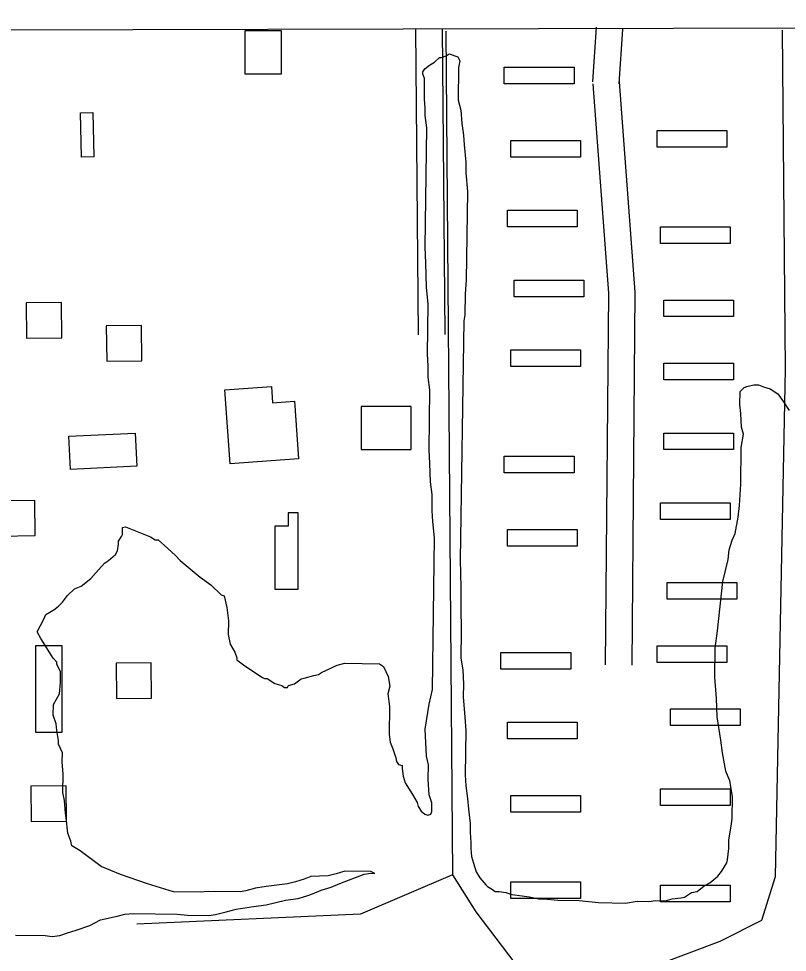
# Model space of a CAD drawing. Extents: x 3355677 to 3393573, y 612928 to 638357.
# Drawn here: x 3386504 to 3387376, y 635519 to 636579 of the extents above; entities that cross this region are included whole.
import ezdxf

# ---------------------------------------------------------------- set-up
doc = ezdxf.new("R2010")
doc.units = 0
for name, color, linetype in [('V-BLDG-OTLN', 7, 'Continuous'), ('V-GRID-FRAM', 7, 'Continuous'), ('V-ROAD-CNTR', 7, 'Continuous'), ('V-SITE-VEGE', 7, 'Continuous'), ('V-TOPO-SHOR', 7, 'Continuous')]:
    doc.layers.add(name, color=color, linetype=linetype)

msp = doc.modelspace()

# ---------------------------------------------------------------- linework, layer by layer
at = {"layer": 'V-BLDG-OTLN'}
for points in [[(3386760.9, 636564.9), (3386760.9, 636515.8), (3386802.4, 636515.8), (3386802.4, 636564.9)], [(3387055.1, 636523.4), (3387134.3, 636523.4), (3387134.3, 636504.5), (3387055.1, 636504.5)], [(3386575.6, 636421.6), (3386574.5, 636471.6), (3386588.5, 636471.9), (3386589.6, 636421.9)], [(3387228.5, 636451.7), (3387307.7, 636451.7), (3387307.7, 636432.9), (3387228.5, 636432.9)], [(3387062.6, 636440.4), (3387141.8, 636440.4), (3387141.8, 636421.5), (3387062.6, 636421.5)], [(3387058.8, 636361.2), (3387138, 636361.2), (3387138, 636342.3), (3387058.8, 636342.3)], [(3387232.3, 636342.3), (3387311.5, 636342.3), (3387311.5, 636323.5), (3387232.3, 636323.5)], [(3387066.4, 636282), (3387145.6, 636282), (3387145.6, 636263.1), (3387066.4, 636263.1)], [(3386512.9, 636256.2), (3386513.3, 636216.2), (3386553.3, 636216.6), (3386552.9, 636256.6)], [(3387236.1, 636259.4), (3387315.3, 636259.4), (3387315.3, 636240.5), (3387236.1, 636240.5)], [(3386603.7, 636230), (3386604.1, 636190), (3386644.1, 636190.4), (3386643.7, 636230.4)], [(3387062.6, 636202.8), (3387141.8, 636202.8), (3387141.8, 636183.9), (3387062.6, 636183.9)], [(3387236.1, 636187.7), (3387315.3, 636187.7), (3387315.3, 636168.9), (3387236.1, 636168.9)], [(3386738.3, 636157.5), (3386791.1, 636161.3), (3386792.4, 636142.8), (3386817, 636144.6), (3386821.7, 636079.2), (3386744.3, 636073.7)], [(3386892.9, 636138.7), (3386892.9, 636089.7), (3386949.5, 636089.7), (3386949.5, 636138.7)], [(3386561, 636104.8), (3386636.4, 636108.5), (3386638.3, 636070.9), (3386562.9, 636067.1)], [(3387236.1, 636108.5), (3387315.3, 636108.5), (3387315.3, 636089.7), (3387236.1, 636089.7)], [(3387055.1, 636082.1), (3387134.3, 636082.1), (3387134.3, 636063.3), (3387055.1, 636063.3)], [(3386482.6, 636031.7), (3386483, 635991.7), (3386523, 635992.1), (3386522.6, 636032.1)], [(3387232.3, 636029.3), (3387311.5, 636029.3), (3387311.5, 636010.5), (3387232.3, 636010.5)], [(3386794.8, 636002.9), (3386794.8, 635931.3), (3386821.2, 635931.3), (3386821.2, 636018), (3386809.9, 636018), (3386809.9, 636002.9)], [(3387058.8, 635999.2), (3387138, 635999.2), (3387138, 635980.3), (3387058.8, 635980.3)], [(3387239.8, 635938.8), (3387319, 635938.8), (3387319, 635920), (3387239.8, 635920)], [(3386523.3, 635867.2), (3386523.3, 635769.1), (3386553.5, 635769.1), (3386553.5, 635867.2)], [(3387051.3, 635859.6), (3387130.5, 635859.6), (3387130.5, 635840.8), (3387051.3, 635840.8)], [(3387228.5, 635867.2), (3387307.7, 635867.2), (3387307.7, 635848.3), (3387228.5, 635848.3)], [(3386614.7, 635847.3), (3386615.1, 635807.3), (3386655.1, 635807.7), (3386654.7, 635847.7)], [(3387243.6, 635795.5), (3387322.8, 635795.5), (3387322.8, 635776.6), (3387243.6, 635776.6)], [(3387058.8, 635780.4), (3387138, 635780.4), (3387138, 635761.6), (3387058.8, 635761.6)], [(3386518.1, 635707.8), (3386518.5, 635667.8), (3386558.5, 635668.2), (3386558.1, 635708.2)], [(3387232.3, 635705), (3387311.5, 635705), (3387311.5, 635686.1), (3387232.3, 635686.1)], [(3387062.6, 635697.4), (3387141.8, 635697.4), (3387141.8, 635678.6), (3387062.6, 635678.6)], [(3387062.6, 635599.4), (3387141.8, 635599.4), (3387141.8, 635580.5), (3387062.6, 635580.5)], [(3387232.3, 635595.6), (3387311.5, 635595.6), (3387311.5, 635576.8), (3387232.3, 635576.8)]]:
    msp.add_lwpolyline(points, close=True, dxfattribs=at)
at = {"layer": 'V-GRID-FRAM'}
msp.add_lwpolyline([(3359767.9, 636495.9), (3391341.6, 636578.5), (3391397.2, 618394.8), (3359807.6, 618312.1), (3359767.9, 636495.9)], dxfattribs=at)
at = {"layer": 'V-ROAD-CNTR'}
for points in [[(3387155.5, 636506.8), (3387159.9, 636568.7)], [(3386958, 636219.9), (3386955, 636566.9)], [(3386988, 636220.2), (3386985, 636567.2)], [(3387185.4, 636504.7), (3387189.8, 636566.5)], [(3387155.5, 636504.6), (3387173.4, 636267.3), (3387169.7, 635845.6)], [(3387185.4, 636506.9), (3387203.4, 636268.3), (3387199.7, 635845.3)]]:
    msp.add_lwpolyline(points, dxfattribs=at)
at = {"layer": 'V-SITE-VEGE'}
for p, q in [((3386983.8, 636534.4), (3386989.3, 636536.5)), ((3386989.3, 636536.5), (3386992.6, 636538.6)), ((3386992.6, 636538.6), (3387002.4, 636535.2)), ((3386965, 636521.5), (3386970.5, 636525.8)), ((3386970.5, 636525.8), (3386976.1, 636529)), ((3386976.1, 636529), (3386981.6, 636534.4)), ((3386981.6, 636534.4), (3386983.8, 636534.4)), ((3387002.4, 636535.2), (3387004.6, 636530.8)), ((3387004.6, 636530.8), (3387003.4, 636523.1)), ((3386962.7, 636518.2), (3386965, 636521.5)), ((3386962.7, 636516), (3386962.7, 636518.2)), ((3386964.8, 636510.5), (3386962.7, 636516)), ((3387003.4, 636523.1), (3387002.8, 636485.9)), ((3386964.5, 636487.5), (3386964.8, 636510.5)), ((3386965.4, 636476.5), (3386964.5, 636487.5)), ((3387002.8, 636485.9), (3387006, 636474.8)), ((3386965.3, 636468.8), (3386965.4, 636476.5)), ((3387006, 636474.8), (3387006.9, 636459.5)), ((3386967.3, 636454.6), (3386965.3, 636468.8)), ((3386965.4, 636319.7), (3386967.3, 636454.6)), ((3387006.9, 636459.5), (3387008.9, 636446.3)), ((3387008.9, 636446.3), (3387009.8, 636435.3)), ((3387009.8, 636435.3), (3387011.7, 636415.6)), ((3387011.7, 636415.6), (3387011.6, 636403.5)), ((3387011.6, 636403.5), (3387013.4, 636382.6)), ((3387013.4, 636382.6), (3387012, 636281.8)), ((3386966.2, 636301.1), (3386965.4, 636319.7)), ((3386967, 636273.7), (3386966.2, 636301.1)), ((3387012, 636281.8), (3387010.7, 636266.5)), ((3386968.9, 636255), (3386967, 636273.7)), ((3387010.7, 636266.5), (3387010.4, 636242.4)), ((3386968.1, 636198), (3386968.9, 636255)), ((3387010.4, 636242.4), (3387009.2, 636235.8)), ((3387009.2, 636235.8), (3387005.3, 635965)), ((3386969, 636184.8), (3386968.1, 636198)), ((3386968.8, 636171.7), (3386969, 636184.8)), ((3386970.8, 636157.4), (3386968.8, 636171.7)), ((3386969.8, 636089.4), (3386970.8, 636157.4)), ((3387322.5, 636140.4), (3387322.7, 636155.7)), ((3387322.7, 636155.7), (3387327.2, 636160)), ((3387327.2, 636160), (3387330.5, 636161.1)), ((3387330.5, 636161.1), (3387338.2, 636163.2)), ((3387338.2, 636163.2), (3387343.6, 636163.1)), ((3387343.6, 636163.1), (3387349.1, 636160.8)), ((3387349.1, 636160.8), (3387356.7, 636158.5)), ((3387356.7, 636158.5), (3387365.4, 636152.9)), ((3387365.4, 636152.9), (3387371.9, 636144)), ((3387323.4, 636130.5), (3387322.5, 636140.4)), ((3387371.9, 636144), (3387378.3, 636134.1)), ((3387324.3, 636115.1), (3387323.4, 636130.5)), ((3387326.4, 636107.4), (3387324.3, 636115.1)), ((3387324, 636092.1), (3387326.4, 636107.4)), ((3387323.4, 636050.4), (3387324, 636092.1)), ((3386970.7, 636074.1), (3386969.8, 636089.4)), ((3386971.5, 636053.2), (3386970.7, 636074.1)), ((3386973.5, 636038.9), (3386971.5, 636053.2)), ((3387322, 636026.3), (3387323.4, 636050.4)), ((3386973.2, 636020.3), (3386973.5, 636038.9)), ((3386974.2, 636008.2), (3386973.2, 636020.3)), ((3387320.7, 636013.2), (3387322, 636026.3)), ((3386976.1, 635989.6), (3386974.2, 636008.2)), ((3387317.1, 635994.6), (3387320.7, 636013.2)), ((3386622, 635993.5), (3386622.1, 636001.2)), ((3386622.1, 636001.2), (3386625.4, 636002.2)), ((3386625.4, 636002.2), (3386653.8, 635990.8)), ((3386617.5, 635985.9), (3386620.9, 635991.3)), ((3386617.5, 635982.6), (3386617.5, 635985.9)), ((3386620.9, 635991.3), (3386622, 635993.5)), ((3386653.8, 635990.8), (3386659.2, 635987.5)), ((3386659.2, 635987.5), (3386662.5, 635987.4)), ((3386662.5, 635987.4), (3386673.3, 635977.4)), ((3386973.7, 635817.5), (3386976.1, 635989.6)), ((3387310.3, 635976.1), (3387313.7, 635987)), ((3387313.7, 635987), (3387317.1, 635994.6)), ((3386614, 635970.6), (3386616.3, 635974.9)), ((3386616.3, 635974.9), (3386617.5, 635982.6)), ((3386673.3, 635977.4), (3386682, 635969.6)), ((3387309, 635965.1), (3387310.3, 635976.1)), ((3386601.8, 635960.9), (3386606.2, 635964.1)), ((3386606.2, 635964.1), (3386614, 635970.6)), ((3386682, 635969.6), (3386687.4, 635964.1)), ((3386687.4, 635964.1), (3386710.1, 635945.1)), ((3387005.3, 635965), (3387006, 635933.2)), ((3387303.2, 635940), (3387309, 635965.1)), ((3386591.8, 635950.1), (3386601.8, 635960.9)), ((3386575.1, 635934.9), (3386586.2, 635943.6)), ((3386586.2, 635943.6), (3386591.8, 635950.1)), ((3386710.1, 635945.1), (3386722.1, 635936.2)), ((3386567.4, 635931.8), (3386575.1, 635934.9)), ((3386722.1, 635936.2), (3386734, 635925)), ((3387006, 635933.2), (3387005.7, 635911.3)), ((3387296.9, 635884.2), (3387303.2, 635940)), ((3386554, 635916.6), (3386559.6, 635924.2)), ((3386559.6, 635924.2), (3386567.4, 635931.8)), ((3386734, 635925), (3386737.2, 635923.9)), ((3386737.2, 635923.9), (3386740.3, 635910.7)), ((3386544.1, 635908), (3386549.6, 635912.3)), ((3386549.6, 635912.3), (3386554, 635916.6)), ((3387005.7, 635911.3), (3387006.4, 635883.9)), ((3386532.9, 635897.2), (3386535.2, 635902.6)), ((3386535.2, 635902.6), (3386544.1, 635908)), ((3386740.3, 635910.7), (3386742.3, 635895.3)), ((3386525.1, 635883), (3386532.9, 635897.2)), ((3386742.3, 635895.3), (3386742.1, 635880)), ((3386529.3, 635875.3), (3386525.1, 635883)), ((3386742.1, 635880), (3386744.1, 635869)), ((3387006.4, 635883.9), (3387006, 635853.2)), ((3387294.5, 635864.5), (3387296.9, 635884.2)), ((3386543.3, 635853.2), (3386529.3, 635875.3)), ((3386744.1, 635869), (3386749.5, 635860.1)), ((3386749.5, 635860.1), (3386751.6, 635853.5)), ((3387294, 635831.6), (3387294.5, 635864.5)), ((3386547.6, 635848.7), (3386543.3, 635853.2)), ((3386547.6, 635846.5), (3386547.6, 635848.7)), ((3386751.6, 635853.5), (3386751.6, 635851.3)), ((3386751.6, 635851.3), (3386759.2, 635845.7)), ((3387006, 635853.2), (3387008, 635840)), ((3386551.8, 635837.7), (3386547.6, 635846.5)), ((3386551.7, 635825.6), (3386551.8, 635837.7)), ((3386759.2, 635845.7), (3386768.9, 635839)), ((3386768.9, 635839), (3386780.9, 635831.2)), ((3386847.8, 635836.8), (3386865.5, 635845.3)), ((3386865.5, 635845.3), (3386874.3, 635847.4)), ((3386874.3, 635847.4), (3386913.8, 635846.8)), ((3386913.8, 635846.8), (3386918.1, 635843.5)), ((3386918.1, 635843.5), (3386923.4, 635832.4)), ((3387008, 635840), (3387008.8, 635823.6)), ((3386780.9, 635831.2), (3386783.1, 635830)), ((3386783.1, 635830), (3386786.3, 635830)), ((3386786.3, 635830), (3386795, 635824.4)), ((3386817, 635824.1), (3386824.7, 635829.5)), ((3386824.7, 635829.5), (3386828, 635830.5)), ((3386828, 635830.5), (3386839, 635833.6)), ((3386839, 635833.6), (3386844.5, 635834.7)), ((3386844.5, 635834.7), (3386847.8, 635836.8)), ((3386923.4, 635832.4), (3386925.5, 635821.4)), ((3387295.9, 635807.4), (3387294, 635831.6)), ((3386550.4, 635812.5), (3386551.7, 635825.6)), ((3386795, 635824.4), (3386802.7, 635822.1)), ((3386802.7, 635822.1), (3386805.9, 635819.8)), ((3386805.9, 635819.8), (3386809.2, 635819.8)), ((3386809.2, 635819.8), (3386810.4, 635822)), ((3386810.4, 635822), (3386817, 635824.1)), ((3386925.5, 635821.4), (3386923.2, 635812.7)), ((3386970.1, 635801.1), (3386973.7, 635817.5)), ((3387008.8, 635823.6), (3387008.6, 635809.3)), ((3386543.6, 635800.5), (3386550.4, 635812.5)), ((3386923.2, 635812.7), (3386925.1, 635798.4)), ((3387008.6, 635809.3), (3387010.5, 635786.3)), ((3387296.6, 635786.6), (3387295.9, 635807.4)), ((3386543.5, 635788.5), (3386543.6, 635800.5)), ((3386925.1, 635798.4), (3386924.7, 635766.6)), ((3386965.3, 635772.6), (3386970.1, 635801.1)), ((3386546.6, 635778.6), (3386543.5, 635788.5)), ((3387010.5, 635786.3), (3387011.4, 635770.9)), ((3387300.7, 635760.2), (3387296.6, 635786.6)), ((3386547.6, 635770.9), (3386546.6, 635778.6)), ((3386549.6, 635759.9), (3386547.6, 635770.9)), ((3386924.7, 635766.6), (3386925.7, 635757.9)), ((3386967.1, 635741.9), (3386965.3, 635772.6)), ((3387011.4, 635770.9), (3387010.7, 635720.5)), ((3386549.6, 635755.5), (3386549.6, 635759.9)), ((3386553.8, 635745.6), (3386549.6, 635755.5)), ((3386925.7, 635757.9), (3386928.8, 635750.1)), ((3387302.7, 635745.9), (3387300.7, 635760.2)), ((3386553.7, 635735.7), (3386553.8, 635745.6)), ((3386928.8, 635750.1), (3386932, 635740.2)), ((3386969.2, 635732), (3386967.1, 635741.9)), ((3387306.7, 635725), (3387302.7, 635745.9)), ((3386554.6, 635721.4), (3386553.7, 635735.7)), ((3386932, 635740.2), (3386933, 635735.8)), ((3386933, 635735.8), (3386935.2, 635732.5)), ((3386935.2, 635732.5), (3386939.5, 635731.3)), ((3386939.5, 635731.3), (3386939.5, 635728.1)), ((3386968.9, 635715.6), (3386969.2, 635732)), ((3386554.3, 635700.6), (3386554.6, 635721.4)), ((3386939.5, 635728.1), (3386940.5, 635719.3)), ((3387010.7, 635720.5), (3387011.6, 635708.4)), ((3387311, 635714), (3387306.7, 635725)), ((3386940.5, 635719.3), (3386942.6, 635711.6)), ((3386942.6, 635711.6), (3386951.1, 635698.3)), ((3386969.8, 635698), (3386968.9, 635715.6)), ((3387314, 635696.4), (3387311, 635714)), ((3386556.3, 635691.8), (3386554.3, 635700.6)), ((3387011.6, 635708.4), (3387013.6, 635694.1)), ((3386557.2, 635677.5), (3386556.3, 635691.8)), ((3386951.1, 635698.3), (3386956.5, 635689.4)), ((3386956.5, 635689.4), (3386957.5, 635685)), ((3386972.9, 635689.2), (3386969.8, 635698)), ((3386972.8, 635679.3), (3386972.9, 635689.2)), ((3387013.6, 635694.1), (3387014.5, 635682)), ((3387313.7, 635671.2), (3387314, 635696.4)), ((3386957.5, 635685), (3386960.7, 635679.5)), ((3386960.7, 635679.5), (3386965.1, 635676.2)), ((3386971.7, 635676.1), (3386972.8, 635679.3)), ((3387014.5, 635682), (3387016.5, 635665.6)), ((3386558.3, 635672.1), (3386557.2, 635677.5)), ((3386560.2, 635654.5), (3386558.3, 635672.1)), ((3386965.1, 635676.2), (3386968.3, 635675)), ((3386968.3, 635675), (3386971.7, 635676.1)), ((3387312.4, 635662.5), (3387313.7, 635671.2)), ((3387016.5, 635665.6), (3387016.3, 635655.7)), ((3387310, 635647.2), (3387312.4, 635662.5)), ((3386563.4, 635645.7), (3386560.2, 635654.5)), ((3387016.3, 635655.7), (3387017.2, 635643.6)), ((3387309.9, 635637.3), (3387310, 635647.2)), ((3386564.4, 635640.2), (3386563.4, 635645.7)), ((3386574.2, 635634.6), (3386564.4, 635640.2)), ((3387017.2, 635643.6), (3387017.1, 635637.1)), ((3387017.1, 635637.1), (3387018.1, 635628.3)), ((3387308.6, 635624.2), (3387309.9, 635637.3)), ((3386598, 635616.7), (3386574.2, 635634.6)), ((3387018.1, 635628.3), (3387020.2, 635620.6)), ((3386619.8, 635607.6), (3386598, 635616.7)), ((3387020.2, 635620.6), (3387023.4, 635610.7)), ((3387301.8, 635611.1), (3387307.5, 635620.9)), ((3387307.5, 635620.9), (3387308.6, 635624.2)), ((3386650.4, 635597.3), (3386619.8, 635607.6)), ((3386835.8, 635605.6), (3386828.1, 635602.4)), ((3386855.5, 635606.4), (3386835.8, 635605.6)), ((3386864.3, 635608.5), (3386855.5, 635606.4)), ((3386874.3, 635611.7), (3386864.3, 635608.5)), ((3386868.6, 635597.5), (3386896.1, 635608.1)), ((3386903.9, 635611.2), (3386874.3, 635611.7)), ((3386896.1, 635608.1), (3386903.8, 635609.1)), ((3386903.8, 635609.1), (3386908.2, 635609)), ((3386908.2, 635609), (3386903.9, 635611.2)), ((3387023.4, 635610.7), (3387027.6, 635604)), ((3387027.6, 635604), (3387034.1, 635596.2)), ((3387288.5, 635598.1), (3387297.4, 635605.7)), ((3387297.4, 635605.7), (3387301.8, 635611.1)), ((3386679.9, 635588.1), (3386650.4, 635597.3)), ((3386785.2, 635594.3), (3386773.1, 635592.3)), ((3386809.4, 635597.2), (3386785.2, 635594.3)), ((3386818.2, 635599.3), (3386809.4, 635597.2)), ((3386828.1, 635602.4), (3386818.2, 635599.3)), ((3386858.6, 635593.2), (3386868.6, 635597.5)), ((3387034.1, 635596.2), (3387036.3, 635594)), ((3387036.3, 635594), (3387041.7, 635590.7)), ((3387274.1, 635588.5), (3387281.9, 635594.9)), ((3387281.9, 635594.9), (3387288.5, 635598.1)), ((3386710.6, 635587.7), (3386679.9, 635588.1)), ((3386719.3, 635588.6), (3386710.6, 635587.7)), ((3386755.5, 635588.1), (3386719.3, 635588.6)), ((3386762.1, 635589.1), (3386755.5, 635588.1)), ((3386773.1, 635592.3), (3386762.1, 635589.1)), ((3386821.2, 635580.6), (3386832.2, 635583.8)), ((3386832.2, 635583.8), (3386837.7, 635585.9)), ((3386837.7, 635585.9), (3386847.6, 635590.1)), ((3386847.6, 635590.1), (3386858.6, 635593.2)), ((3387041.7, 635590.7), (3387045, 635588.4)), ((3387045, 635588.4), (3387049.4, 635588.4)), ((3387049.4, 635588.4), (3387057, 635587.2)), ((3387057, 635587.2), (3387063.6, 635584.9)), ((3387063.6, 635584.9), (3387075.6, 635583.6)), ((3387075.6, 635583.6), (3387083.3, 635582.4)), ((3387259.8, 635582.1), (3387267.5, 635587.5)), ((3387267.5, 635587.5), (3387274.1, 635588.5)), ((3386770.6, 635571.5), (3386784.9, 635573.5)), ((3386784.9, 635573.5), (3386806.9, 635578.6)), ((3386806.9, 635578.6), (3386821.2, 635580.6)), ((3387083.3, 635582.4), (3387094.2, 635580)), ((3387094.2, 635580), (3387099.7, 635580)), ((3387099.7, 635580), (3387116.1, 635578.6)), ((3387116.1, 635578.6), (3387140.2, 635578.3)), ((3387140.2, 635578.3), (3387162.1, 635575.8)), ((3387162.1, 635575.8), (3387192.8, 635575.4)), ((3387192.8, 635575.4), (3387206, 635577.4)), ((3387206, 635577.4), (3387219.1, 635577.2)), ((3387219.1, 635577.2), (3387226.8, 635578.2)), ((3387226.8, 635578.2), (3387237.8, 635578)), ((3387237.8, 635578), (3387245.5, 635580.1)), ((3387245.5, 635580.1), (3387255.4, 635581.1)), ((3387255.4, 635581.1), (3387259.8, 635582.1)), ((3386615.9, 635560.5), (3386624.7, 635562.6)), ((3386624.7, 635562.6), (3386634.6, 635563.5)), ((3386634.6, 635563.5), (3386683.9, 635562.8)), ((3386683.9, 635562.8), (3386695.9, 635561.6)), ((3386720.1, 635561.2), (3386727.7, 635562.2)), ((3386727.7, 635562.2), (3386739.8, 635565.3)), ((3386739.8, 635565.3), (3386750.9, 635568.5)), ((3386750.9, 635568.5), (3386770.6, 635571.5)), ((3386585, 635550), (3386597.2, 635556.4)), ((3386597.2, 635556.4), (3386615.9, 635560.5)), ((3386695.9, 635561.6), (3386720.1, 635561.2)), ((3386550.9, 635538.4), (3386559.7, 635541.6)), ((3386559.7, 635541.6), (3386569.6, 635544.7)), ((3386569.6, 635544.7), (3386585, 635550)), ((3386500.5, 635539.1), (3386534.4, 635538.6)), ((3386534.4, 635538.6), (3386542.1, 635537.4)), ((3386542.1, 635537.4), (3386550.9, 635538.4))]:
    msp.add_line(p, q, dxfattribs=at)
at = {"layer": 'V-TOPO-SHOR'}
for points in [[(3386988.8, 636564.5), (3386996.5, 635607.3), (3387022.8, 635565.5)], [(3387022.8, 635565.5), (3387104.2, 635458.5), (3387300.1, 635532.2), (3387347.2, 635555.9), (3387362.7, 635605.6), (3387374.3, 636181.1), (3387370.7, 636565.5)], [(3386996.5, 635607.3), (3386892, 635562.6), (3386638.4, 635551.4)]]:
    msp.add_lwpolyline(points, dxfattribs=at)

doc.saveas('drawing.dxf')
